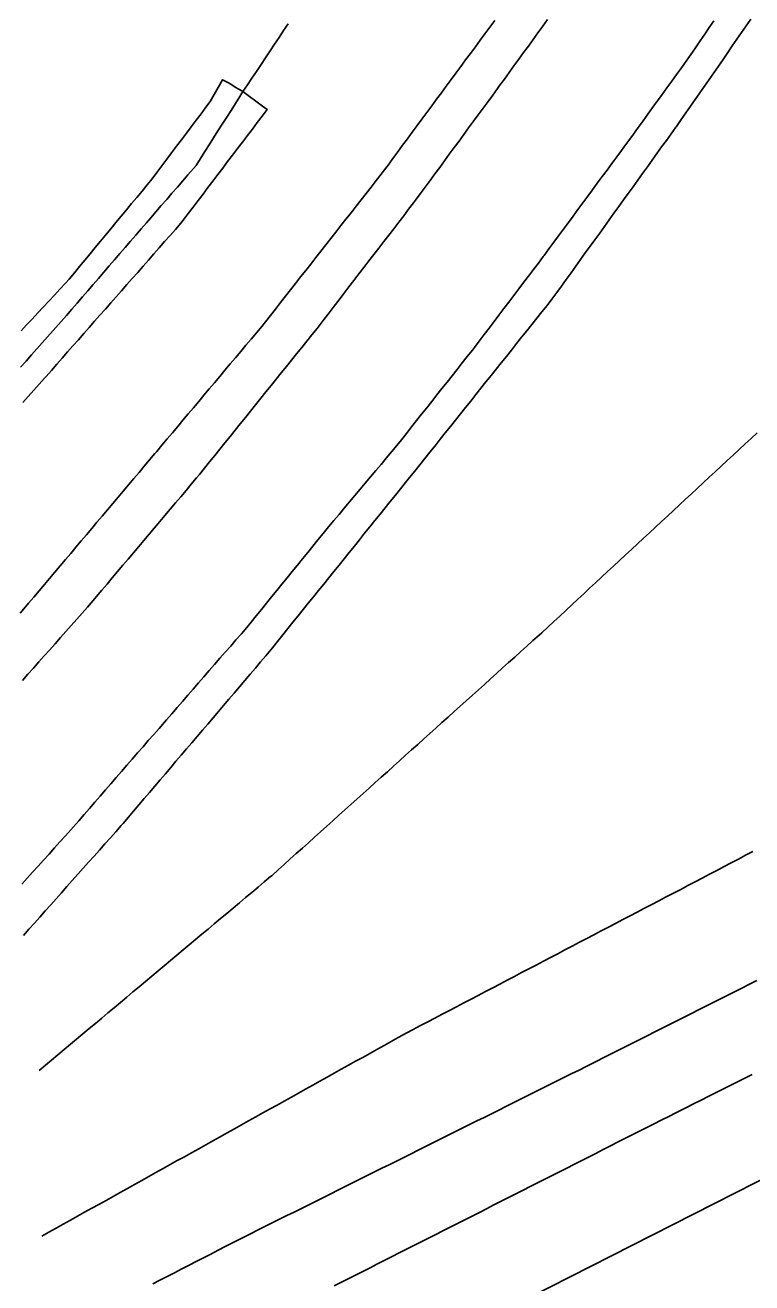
# Model space of a CAD drawing. Extents: x 1901471 to 1963503, y 756461 to 799997.
# Drawn here: x 1928660.8 to 1928749.8, y 772713.1 to 772867.2 of the extents above; entities that cross this region are included whole.
import ezdxf

# ---------------------------------------------------------------- set-up
doc = ezdxf.new("R2010")
doc.units = 0
for name, color, linetype in [('RD_EX_DR_ErosCtrl', 7, 'Continuous'), ('RD_EX_H2O', 7, 'Continuous'), ('RD_EX_Road', 7, 'Continuous'), ('RD_HC_Cl', 7, 'Continuous')]:
    doc.layers.add(name, color=color, linetype=linetype)

msp = doc.modelspace()

# ---------------------------------------------------------------- linework, layer by layer
at = {"layer": 'RD_EX_DR_ErosCtrl'}
msp.add_lwpolyline([(1928660.26, 772829.78), (1928660.94, 772830.51), (1928661.62, 772831.24), (1928662.3, 772831.98), (1928662.98, 772832.71), (1928663.66, 772833.44), (1928664.34, 772834.18), (1928665.02, 772834.91), (1928665.7, 772835.64), (1928666.16, 772836.14), (1928666.79, 772836.91), (1928667.43, 772837.68), (1928668.07, 772838.45), (1928668.71, 772839.22), (1928669.34, 772839.99), (1928669.98, 772840.76), (1928670.62, 772841.53), (1928671.26, 772842.3), (1928671.89, 772843.07), (1928672.53, 772843.84), (1928673.17, 772844.61), (1928673.8, 772845.38), (1928674.44, 772846.15), (1928675.08, 772846.92), (1928675.72, 772847.69), (1928676.31, 772848.41), (1928676.91, 772849.21), (1928677.51, 772850.01), (1928678.11, 772850.81), (1928678.71, 772851.61), (1928679.31, 772852.41), (1928679.91, 772853.2), (1928680.51, 772854), (1928681.11, 772854.8), (1928681.71, 772855.6), (1928682.31, 772856.4), (1928682.91, 772857.2), (1928683.44, 772857.9), (1928683.93, 772858.77), (1928684.42, 772859.63), (1928684.95, 772860.56), (1928685.74, 772860.15), (1928686.57, 772859.63), (1928687.44, 772859.1), (1928688.23, 772858.51), (1928689.02, 772857.92), (1928689.82, 772857.34), (1928690.41, 772856.9), (1928689.8, 772856.11), (1928689.2, 772855.31), (1928688.6, 772854.51), (1928687.99, 772853.72), (1928687.39, 772852.92), (1928686.78, 772852.13), (1928686.18, 772851.33), (1928685.57, 772850.53), (1928684.97, 772849.74), (1928684.36, 772848.94), (1928683.76, 772848.14), (1928683.15, 772847.35), (1928682.55, 772846.55), (1928681.94, 772845.76), (1928681.34, 772844.96), (1928680.73, 772844.16), (1928680.13, 772843.37), (1928679.83, 772842.97), (1928679.17, 772842.22), (1928678.51, 772841.47), (1928677.85, 772840.72), (1928677.19, 772839.97), (1928676.53, 772839.22), (1928675.87, 772838.47), (1928675.21, 772837.71), (1928674.55, 772836.96), (1928673.89, 772836.21), (1928673.23, 772835.46), (1928672.57, 772834.71), (1928671.91, 772833.96), (1928671.25, 772833.21), (1928670.59, 772832.46), (1928669.92, 772831.71), (1928669.26, 772830.96), (1928668.6, 772830.21), (1928667.94, 772829.45), (1928667.28, 772828.7), (1928666.62, 772827.95), (1928665.96, 772827.2), (1928665.3, 772826.45), (1928664.64, 772825.7), (1928663.98, 772824.95), (1928663.32, 772824.2), (1928663.14, 772824), (1928662.48, 772823.25), (1928661.81, 772822.51), (1928661.14, 772821.76), (1928660.48, 772821.02)], dxfattribs=at)
at = {"layer": 'RD_EX_H2O'}
for points in [[(1928660.21, 772825.33), (1928660.87, 772826.08), (1928661.53, 772826.83), (1928662.19, 772827.58), (1928662.86, 772828.32), (1928663.52, 772829.07), (1928664.18, 772829.82), (1928664.85, 772830.57), (1928665.51, 772831.32), (1928665.83, 772831.68), (1928666.48, 772832.44), (1928667.14, 772833.19), (1928667.79, 772833.95), (1928668.44, 772834.71), (1928669.1, 772835.47), (1928669.75, 772836.22), (1928669.75, 772836.22), (1928670.4, 772836.98), (1928671.06, 772837.74), (1928671.71, 772838.49), (1928672.36, 772839.25), (1928673.02, 772840.01), (1928673.67, 772840.77), (1928674.32, 772841.52), (1928674.98, 772842.28), (1928675.63, 772843.04), (1928676.14, 772843.62), (1928676.79, 772844.38), (1928677.44, 772845.14), (1928678.1, 772845.89), (1928678.75, 772846.65), (1928679.41, 772847.4), (1928680.06, 772848.16), (1928680.71, 772848.92), (1928681.37, 772849.67), (1928681.71, 772850.06), (1928682.24, 772850.91), (1928682.77, 772851.75), (1928683.31, 772852.59), (1928683.84, 772853.43), (1928684.38, 772854.28), (1928684.91, 772855.12), (1928685.45, 772855.96), (1928685.98, 772856.8), (1928686.52, 772857.64), (1928687.05, 772858.49), (1928687.44, 772859.1), (1928687.99, 772859.93), (1928688.55, 772860.76), (1928689.1, 772861.59), (1928689.66, 772862.42), (1928690.21, 772863.25), (1928690.77, 772864.09), (1928691.32, 772864.92), (1928691.88, 772865.75), (1928692.43, 772866.58), (1928692.99, 772867.41)], [(1928750.43, 772817.3), (1928749.69, 772816.61), (1928748.96, 772815.93), (1928748.23, 772815.25), (1928747.49, 772814.57), (1928746.76, 772813.89), (1928746.03, 772813.21), (1928745.3, 772812.53), (1928744.56, 772811.85), (1928743.83, 772811.17), (1928743.1, 772810.49), (1928742.37, 772809.81), (1928741.63, 772809.13), (1928740.9, 772808.45), (1928740.17, 772807.77), (1928739.44, 772807.09), (1928738.7, 772806.41), (1928737.97, 772805.73), (1928737.24, 772805.05), (1928736.51, 772804.37), (1928735.77, 772803.69), (1928735.04, 772803.01), (1928734.31, 772802.33), (1928733.58, 772801.65), (1928732.84, 772800.97), (1928732.11, 772800.29), (1928731.38, 772799.61), (1928730.64, 772798.93), (1928729.91, 772798.25), (1928729.18, 772797.57), (1928728.45, 772796.89), (1928727.71, 772796.21), (1928726.98, 772795.52), (1928726.25, 772794.84), (1928725.52, 772794.16), (1928724.78, 772793.48), (1928724.05, 772792.8), (1928723.71, 772792.5), (1928722.97, 772791.83), (1928722.22, 772791.16), (1928721.48, 772790.49), (1928720.74, 772789.82), (1928719.99, 772789.15), (1928719.25, 772788.48), (1928718.51, 772787.81), (1928717.76, 772787.14), (1928717.02, 772786.47), (1928716.28, 772785.81), (1928715.54, 772785.14), (1928714.79, 772784.47), (1928714.05, 772783.8), (1928713.31, 772783.13), (1928712.56, 772782.46), (1928711.82, 772781.79), (1928711.08, 772781.12), (1928710.33, 772780.45), (1928710.33, 772780.45), (1928709.59, 772779.78), (1928708.85, 772779.12), (1928708.1, 772778.45), (1928707.36, 772777.78), (1928706.62, 772777.11), (1928705.87, 772776.44), (1928705.13, 772775.77), (1928704.39, 772775.1), (1928703.65, 772774.43), (1928702.9, 772773.76), (1928702.16, 772773.09), (1928701.42, 772772.43), (1928700.67, 772771.76), (1928699.93, 772771.09), (1928699.19, 772770.42), (1928698.44, 772769.75), (1928697.7, 772769.08), (1928696.96, 772768.41), (1928696.21, 772767.74), (1928695.47, 772767.07), (1928694.73, 772766.4), (1928693.98, 772765.74), (1928693.24, 772765.07), (1928692.5, 772764.4), (1928691.76, 772763.73), (1928691.01, 772763.06), (1928690.83, 772762.91), (1928690.06, 772762.26), (1928689.3, 772761.62), (1928688.53, 772760.98), (1928687.77, 772760.34), (1928687, 772759.7), (1928686.23, 772759.05), (1928685.47, 772758.41), (1928684.7, 772757.77), (1928683.93, 772757.13), (1928683.17, 772756.49), (1928682.4, 772755.84), (1928681.63, 772755.2), (1928680.87, 772754.56), (1928680.1, 772753.92), (1928679.34, 772753.28), (1928678.57, 772752.63), (1928677.8, 772751.99), (1928677.04, 772751.35), (1928676.27, 772750.71), (1928675.5, 772750.06), (1928674.74, 772749.42), (1928673.97, 772748.78), (1928673.2, 772748.14), (1928672.44, 772747.5), (1928671.67, 772746.85), (1928670.91, 772746.21), (1928670.14, 772745.57), (1928669.37, 772744.93), (1928668.61, 772744.29), (1928667.84, 772743.64), (1928667.07, 772743), (1928666.31, 772742.36), (1928665.54, 772741.72), (1928664.77, 772741.08), (1928664.01, 772740.43), (1928663.24, 772739.79), (1928662.47, 772739.15)], [(1928662.81, 772718.86), (1928663.68, 772719.35), (1928664.56, 772719.83), (1928665.43, 772720.32), (1928666.3, 772720.81), (1928667.18, 772721.29), (1928668.05, 772721.78), (1928668.92, 772722.27), (1928669.8, 772722.75), (1928670.67, 772723.24), (1928672.42, 772724.21), (1928673.29, 772724.7), (1928674.16, 772725.19), (1928675.04, 772725.67), (1928675.91, 772726.16), (1928676.78, 772726.65), (1928677.66, 772727.13), (1928678.53, 772727.62), (1928679.4, 772728.11), (1928680.28, 772728.59), (1928681.15, 772729.08), (1928682.02, 772729.57), (1928682.9, 772730.05), (1928683.77, 772730.54), (1928684.64, 772731.03), (1928685.52, 772731.51), (1928686.39, 772732), (1928687.26, 772732.49), (1928688.14, 772732.97), (1928689.01, 772733.46), (1928689.88, 772733.95), (1928690.76, 772734.44), (1928691.63, 772734.92), (1928692.5, 772735.41), (1928693.38, 772735.9), (1928694.25, 772736.38), (1928695.12, 772736.87), (1928696, 772737.36), (1928696.87, 772737.84), (1928697.74, 772738.33), (1928698.62, 772738.82), (1928699.49, 772739.3), (1928700.36, 772739.79), (1928701.24, 772740.28), (1928702.11, 772740.76), (1928702.98, 772741.25), (1928703.85, 772741.74), (1928704.73, 772742.22), (1928705.6, 772742.71), (1928706.47, 772743.2), (1928707.42, 772743.72), (1928708.3, 772744.18), (1928709.19, 772744.65), (1928710.07, 772745.11), (1928710.96, 772745.58), (1928711.84, 772746.04), (1928712.73, 772746.5), (1928713.61, 772746.97), (1928714.5, 772747.43), (1928715.38, 772747.9), (1928716.27, 772748.36), (1928717.15, 772748.82), (1928718.04, 772749.29), (1928718.92, 772749.75), (1928719.81, 772750.22), (1928719.81, 772750.22), (1928720.69, 772750.68), (1928721.58, 772751.14), (1928722.46, 772751.61), (1928723.35, 772752.07), (1928724.24, 772752.54), (1928725.12, 772753), (1928726.01, 772753.46), (1928726.89, 772753.93), (1928727.78, 772754.39), (1928728.66, 772754.86), (1928729.55, 772755.32), (1928730.43, 772755.78), (1928731.32, 772756.25), (1928732.2, 772756.71), (1928733.09, 772757.18), (1928733.97, 772757.64), (1928734.86, 772758.1), (1928735.74, 772758.57), (1928736.63, 772759.03), (1928737.51, 772759.5), (1928738.4, 772759.96), (1928739.28, 772760.42), (1928740.17, 772760.89), (1928741.06, 772761.35), (1928741.94, 772761.82), (1928742.83, 772762.28), (1928743.71, 772762.74), (1928744.6, 772763.21), (1928745.48, 772763.67), (1928746.37, 772764.14), (1928747.25, 772764.6), (1928748.14, 772765.06), (1928749.02, 772765.53), (1928749.91, 772765.99)]]:
    msp.add_lwpolyline(points, dxfattribs=at)
at = {"layer": 'RD_EX_Road'}
for points in [[(1928718.28, 772867.81), (1928717.69, 772867.01), (1928717.09, 772866.2), (1928716.5, 772865.4), (1928715.91, 772864.59), (1928715.31, 772863.79), (1928714.72, 772862.98), (1928714.13, 772862.18), (1928713.53, 772861.37), (1928712.94, 772860.57), (1928712.34, 772859.77), (1928711.75, 772858.96), (1928711.16, 772858.16), (1928710.56, 772857.35), (1928709.97, 772856.55), (1928709.37, 772855.74), (1928708.78, 772854.94), (1928708.19, 772854.14), (1928707.59, 772853.33), (1928707, 772852.53), (1928706.41, 772851.72), (1928705.81, 772850.92), (1928705.22, 772850.11), (1928704.62, 772849.31), (1928704.38, 772848.98), (1928703.77, 772848.2), (1928703.15, 772847.41), (1928702.53, 772846.62), (1928701.91, 772845.84), (1928701.3, 772845.05), (1928700.68, 772844.26), (1928700.06, 772843.48), (1928699.45, 772842.69), (1928698.83, 772841.9), (1928698.21, 772841.12), (1928697.6, 772840.33), (1928696.98, 772839.54), (1928696.36, 772838.76), (1928695.74, 772837.97), (1928695.13, 772837.18), (1928694.51, 772836.4), (1928693.89, 772835.61), (1928693.28, 772834.82), (1928692.66, 772834.04), (1928692.04, 772833.25), (1928691.42, 772832.46), (1928690.81, 772831.68), (1928690.19, 772830.89), (1928689.74, 772830.32), (1928689.1, 772829.55), (1928688.46, 772828.79), (1928687.81, 772828.02), (1928687.17, 772827.26), (1928686.53, 772826.49), (1928685.88, 772825.73), (1928685.24, 772824.96), (1928684.6, 772824.2), (1928683.95, 772823.43), (1928683.31, 772822.67), (1928682.67, 772821.9), (1928682.02, 772821.13), (1928681.38, 772820.37), (1928680.74, 772819.6), (1928680.09, 772818.84), (1928679.45, 772818.07), (1928678.81, 772817.31), (1928678.17, 772816.54), (1928677.52, 772815.78), (1928676.88, 772815.01), (1928676.65, 772814.74), (1928676.01, 772813.97), (1928675.36, 772813.21), (1928674.72, 772812.45), (1928674.07, 772811.68), (1928673.43, 772810.92), (1928672.78, 772810.15), (1928672.14, 772809.39), (1928671.49, 772808.62), (1928670.85, 772807.86), (1928670.2, 772807.1), (1928669.56, 772806.33), (1928668.92, 772805.57), (1928668.27, 772804.8), (1928667.63, 772804.04), (1928666.98, 772803.27), (1928666.34, 772802.51), (1928665.69, 772801.75), (1928665.05, 772800.98), (1928664.4, 772800.22), (1928663.76, 772799.45), (1928663.12, 772798.69), (1928662.47, 772797.92), (1928661.83, 772797.16), (1928661.18, 772796.4), (1928660.81, 772795.95), (1928660.16, 772795.19)], [(1928745.13, 772867.78), (1928744.57, 772866.96), (1928744, 772866.13), (1928743.44, 772865.31), (1928742.87, 772864.48), (1928742.31, 772863.66), (1928741.73, 772862.82), (1928741.15, 772862.01), (1928740.56, 772861.2), (1928739.97, 772860.39), (1928739.38, 772859.58), (1928738.8, 772858.77), (1928738.21, 772857.96), (1928737.62, 772857.15), (1928737.03, 772856.34), (1928736.45, 772855.53), (1928735.86, 772854.72), (1928735.27, 772853.91), (1928734.69, 772853.11), (1928734.1, 772852.3), (1928733.82, 772851.91), (1928733.23, 772851.11), (1928732.63, 772850.3), (1928732.04, 772849.5), (1928731.45, 772848.69), (1928730.85, 772847.89), (1928730.26, 772847.08), (1928729.67, 772846.28), (1928729.07, 772845.47), (1928728.48, 772844.67), (1928727.89, 772843.86), (1928727.3, 772843.06), (1928726.7, 772842.25), (1928726.11, 772841.45), (1928725.52, 772840.64), (1928724.92, 772839.84), (1928724.33, 772839.03), (1928724.23, 772838.9), (1928723.63, 772838.1), (1928723.03, 772837.31), (1928722.42, 772836.51), (1928721.82, 772835.71), (1928721.22, 772834.92), (1928720.61, 772834.12), (1928720.01, 772833.32), (1928719.41, 772832.52), (1928718.8, 772831.73), (1928718.2, 772830.93), (1928717.6, 772830.13), (1928716.99, 772829.33), (1928716.39, 772828.54), (1928715.79, 772827.74), (1928715.54, 772827.42), (1928714.92, 772826.64), (1928714.3, 772825.85), (1928713.68, 772825.07), (1928713.06, 772824.28), (1928712.44, 772823.5), (1928711.82, 772822.72), (1928711.2, 772821.93), (1928710.58, 772821.15), (1928709.95, 772820.37), (1928709.33, 772819.58), (1928708.71, 772818.8), (1928708.09, 772818.02), (1928707.47, 772817.23), (1928706.85, 772816.45), (1928706.28, 772815.73), (1928705.64, 772814.97), (1928705, 772814.2), (1928704.36, 772813.43), (1928703.71, 772812.67), (1928703.07, 772811.9), (1928702.43, 772811.13), (1928701.79, 772810.37), (1928701.14, 772809.6), (1928700.5, 772808.83), (1928699.86, 772808.07), (1928699.22, 772807.3), (1928698.58, 772806.53), (1928697.93, 772805.77), (1928697.26, 772804.96), (1928696.63, 772804.19), (1928696, 772803.41), (1928695.37, 772802.64), (1928694.74, 772801.86), (1928694.11, 772801.08), (1928693.48, 772800.31), (1928692.85, 772799.53), (1928692.22, 772798.75), (1928691.59, 772797.98), (1928690.96, 772797.2), (1928690.33, 772796.42), (1928689.7, 772795.65), (1928689.07, 772794.87), (1928688.44, 772794.1), (1928687.91, 772793.43), (1928687.25, 772792.68), (1928686.59, 772791.93), (1928685.94, 772791.17), (1928685.28, 772790.42), (1928684.63, 772789.66), (1928683.97, 772788.91), (1928683.31, 772788.15), (1928682.66, 772787.4), (1928682, 772786.64), (1928681.35, 772785.89), (1928680.69, 772785.13), (1928680.03, 772784.38), (1928679.38, 772783.63), (1928678.72, 772782.87), (1928678.07, 772782.12), (1928677.82, 772781.83), (1928677.16, 772781.08), (1928676.51, 772780.32), (1928675.85, 772779.57), (1928675.2, 772778.81), (1928674.54, 772778.06), (1928673.89, 772777.3), (1928673.23, 772776.55), (1928672.57, 772775.79), (1928671.92, 772775.04), (1928671.26, 772774.28), (1928670.61, 772773.53), (1928669.95, 772772.77), (1928669.3, 772772.02), (1928668.64, 772771.26), (1928667.98, 772770.51), (1928667.33, 772769.75), (1928666.67, 772769), (1928666.37, 772768.65), (1928665.7, 772767.91), (1928665.03, 772767.17), (1928664.36, 772766.42), (1928663.69, 772765.68), (1928663.02, 772764.94), (1928662.35, 772764.2), (1928661.68, 772763.45), (1928661.01, 772762.71), (1928660.34, 772761.97)], [(1928724.75, 772867.93), (1928724.16, 772867.12), (1928723.58, 772866.31), (1928722.99, 772865.5), (1928722.4, 772864.69), (1928721.82, 772863.89), (1928721.23, 772863.08), (1928720.64, 772862.27), (1928720.06, 772861.46), (1928719.47, 772860.65), (1928718.88, 772859.84), (1928718.64, 772859.5), (1928718.05, 772858.69), (1928717.46, 772857.89), (1928716.86, 772857.08), (1928716.27, 772856.27), (1928715.68, 772855.47), (1928715.09, 772854.66), (1928714.5, 772853.86), (1928713.91, 772853.05), (1928713.31, 772852.24), (1928712.72, 772851.44), (1928712.13, 772850.63), (1928711.54, 772849.82), (1928710.95, 772849.02), (1928710.36, 772848.21), (1928709.77, 772847.41), (1928709.17, 772846.6), (1928708.58, 772845.79), (1928708.35, 772845.48), (1928707.74, 772844.69), (1928707.14, 772843.9), (1928706.53, 772843.1), (1928705.92, 772842.31), (1928705.31, 772841.52), (1928704.7, 772840.73), (1928704.09, 772839.93), (1928703.48, 772839.14), (1928702.87, 772838.35), (1928702.26, 772837.55), (1928701.65, 772836.76), (1928701.04, 772835.97), (1928700.43, 772835.18), (1928699.82, 772834.38), (1928699.21, 772833.59), (1928698.6, 772832.8), (1928698, 772832.01), (1928697.39, 772831.21), (1928696.78, 772830.42), (1928696.52, 772830.09), (1928695.89, 772829.31), (1928695.27, 772828.53), (1928694.64, 772827.75), (1928694.01, 772826.97), (1928693.38, 772826.19), (1928692.76, 772825.41), (1928692.13, 772824.63), (1928691.5, 772823.86), (1928690.88, 772823.08), (1928690.25, 772822.3), (1928689.62, 772821.52), (1928688.99, 772820.74), (1928688.37, 772819.96), (1928687.74, 772819.18), (1928687.11, 772818.4), (1928686.49, 772817.63), (1928685.86, 772816.85), (1928685.23, 772816.07), (1928684.6, 772815.29), (1928683.98, 772814.51), (1928683.35, 772813.73), (1928682.72, 772812.95), (1928682.1, 772812.17), (1928681.76, 772811.76), (1928681.11, 772810.99), (1928680.47, 772810.23), (1928679.83, 772809.46), (1928679.18, 772808.7), (1928678.54, 772807.93), (1928677.89, 772807.17), (1928677.25, 772806.41), (1928676.6, 772805.64), (1928675.96, 772804.88), (1928675.31, 772804.11), (1928674.67, 772803.35), (1928674.02, 772802.59), (1928673.38, 772801.82), (1928672.73, 772801.06), (1928672.09, 772800.29), (1928671.44, 772799.53), (1928670.8, 772798.76), (1928670.16, 772798), (1928669.51, 772797.24), (1928668.87, 772796.47), (1928668.41, 772795.93), (1928667.75, 772795.19), (1928667.08, 772794.44), (1928666.42, 772793.69), (1928665.76, 772792.94), (1928665.09, 772792.2), (1928664.43, 772791.45), (1928663.77, 772790.7), (1928663.1, 772789.95), (1928662.44, 772789.21), (1928661.77, 772788.46), (1928661.11, 772787.71), (1928660.45, 772786.96)], [(1928660.56, 772755.71), (1928661.23, 772756.46), (1928661.89, 772757.21), (1928662.56, 772757.96), (1928663.22, 772758.7), (1928663.89, 772759.45), (1928664.55, 772760.2), (1928665.22, 772760.94), (1928665.88, 772761.69), (1928666.54, 772762.44), (1928667.21, 772763.19), (1928667.87, 772763.93), (1928668.54, 772764.68), (1928669.2, 772765.43), (1928669.87, 772766.17), (1928670.53, 772766.92), (1928671.2, 772767.67), (1928671.86, 772768.41), (1928671.86, 772768.41), (1928672.53, 772769.16), (1928672.76, 772769.42), (1928673.41, 772770.18), (1928674.05, 772770.95), (1928674.7, 772771.71), (1928675.35, 772772.47), (1928676, 772773.23), (1928676.65, 772773.99), (1928677.3, 772774.75), (1928677.94, 772775.51), (1928678.59, 772776.28), (1928679.24, 772777.04), (1928679.89, 772777.8), (1928680.54, 772778.56), (1928681.18, 772779.32), (1928681.83, 772780.08), (1928682.48, 772780.84), (1928683.13, 772781.61), (1928683.78, 772782.37), (1928684.43, 772783.13), (1928685.07, 772783.89), (1928685.72, 772784.65), (1928686.37, 772785.41), (1928687.02, 772786.17), (1928687.67, 772786.94), (1928688.31, 772787.7), (1928688.96, 772788.46), (1928689.61, 772789.22), (1928690.26, 772789.98), (1928690.43, 772790.19), (1928691.06, 772790.96), (1928691.69, 772791.74), (1928692.31, 772792.52), (1928692.94, 772793.3), (1928693.57, 772794.08), (1928694.2, 772794.86), (1928694.82, 772795.64), (1928695.45, 772796.41), (1928696.08, 772797.19), (1928696.71, 772797.97), (1928697.33, 772798.75), (1928697.96, 772799.53), (1928698.59, 772800.31), (1928699.22, 772801.09), (1928699.84, 772801.86), (1928700.47, 772802.64), (1928701.1, 772803.42), (1928701.73, 772804.2), (1928702.35, 772804.98), (1928702.98, 772805.76), (1928703.61, 772806.53), (1928704.24, 772807.31), (1928704.86, 772808.09), (1928705.49, 772808.87), (1928706.12, 772809.65), (1928706.74, 772810.43), (1928707.37, 772811.21), (1928707.86, 772811.81), (1928708.48, 772812.59), (1928709.1, 772813.37), (1928709.73, 772814.15), (1928710.35, 772814.93), (1928710.97, 772815.71), (1928711.6, 772816.5), (1928711.6, 772816.5), (1928712.22, 772817.28), (1928712.85, 772818.06), (1928713.47, 772818.84), (1928714.09, 772819.62), (1928714.72, 772820.4), (1928715.34, 772821.18), (1928715.96, 772821.97), (1928716.59, 772822.75), (1928717.21, 772823.53), (1928717.83, 772824.31), (1928718.46, 772825.09), (1928719.08, 772825.87), (1928719.71, 772826.65), (1928720.33, 772827.44), (1928720.95, 772828.22), (1928721.58, 772829), (1928722.2, 772829.78), (1928722.82, 772830.56), (1928723.45, 772831.34), (1928724.07, 772832.13), (1928724.7, 772832.91), (1928725.29, 772833.66), (1928725.88, 772834.47), (1928726.46, 772835.28), (1928727.05, 772836.09), (1928727.63, 772836.9), (1928728.22, 772837.71), (1928728.8, 772838.53), (1928729.38, 772839.34), (1928729.97, 772840.15), (1928730.55, 772840.96), (1928731.14, 772841.77), (1928731.72, 772842.58), (1928732.31, 772843.39), (1928732.89, 772844.21), (1928733.47, 772845.02), (1928734.06, 772845.83), (1928734.64, 772846.64), (1928735.23, 772847.45), (1928735.81, 772848.26), (1928736.39, 772849.07), (1928736.98, 772849.89), (1928737.56, 772850.7), (1928738.15, 772851.51), (1928738.73, 772852.32), (1928739.32, 772853.13), (1928739.9, 772853.94), (1928740.48, 772854.76), (1928740.55, 772854.85), (1928741.12, 772855.67), (1928741.69, 772856.49), (1928742.26, 772857.31), (1928742.83, 772858.13), (1928743.4, 772858.96), (1928743.97, 772859.78), (1928744.54, 772860.6), (1928745.11, 772861.42), (1928745.68, 772862.24), (1928746.25, 772863.06), (1928746.82, 772863.89), (1928747.38, 772864.71), (1928747.95, 772865.53), (1928748.52, 772866.35), (1928749.09, 772867.17), (1928749.09, 772867.17), (1928749.66, 772868)], [(1928750.4, 772750.2), (1928749.51, 772749.75), (1928748.62, 772749.3), (1928747.73, 772748.85), (1928746.83, 772748.4), (1928745.94, 772747.95), (1928745.05, 772747.5), (1928744.16, 772747.05), (1928743.26, 772746.6), (1928742.37, 772746.15), (1928741.48, 772745.7), (1928740.59, 772745.25), (1928739.69, 772744.8), (1928738.8, 772744.35), (1928737.91, 772743.9), (1928737.02, 772743.45), (1928736.12, 772743), (1928735.23, 772742.54), (1928734.34, 772742.09), (1928733.44, 772741.64), (1928732.55, 772741.19), (1928731.66, 772740.74), (1928730.77, 772740.29), (1928730.4, 772740.11), (1928729.5, 772739.66), (1928728.61, 772739.21), (1928727.71, 772738.77), (1928726.82, 772738.32), (1928725.92, 772737.88), (1928725.03, 772737.43), (1928724.13, 772736.98), (1928723.24, 772736.54), (1928722.34, 772736.09), (1928721.45, 772735.64), (1928720.56, 772735.2), (1928719.66, 772734.75), (1928718.77, 772734.31), (1928717.87, 772733.86), (1928716.98, 772733.41), (1928716.08, 772732.97), (1928715.19, 772732.52), (1928714.29, 772732.07), (1928713.4, 772731.63), (1928712.5, 772731.18), (1928711.61, 772730.74), (1928711.61, 772730.74), (1928710.71, 772730.29), (1928709.82, 772729.84), (1928708.92, 772729.4), (1928708.03, 772728.95), (1928707.14, 772728.51), (1928706.24, 772728.06), (1928705.35, 772727.61), (1928704.45, 772727.17), (1928703.56, 772726.72), (1928702.66, 772726.27), (1928701.77, 772725.83), (1928700.87, 772725.38), (1928699.98, 772724.94), (1928699.08, 772724.49), (1928698.19, 772724.04), (1928697.29, 772723.6), (1928696.4, 772723.15), (1928695.5, 772722.7), (1928694.61, 772722.26), (1928693.72, 772721.81), (1928692.82, 772721.37), (1928691.93, 772720.92), (1928691.03, 772720.47), (1928690.14, 772720.03), (1928689.24, 772719.58), (1928688.35, 772719.13), (1928687.45, 772718.69), (1928687.06, 772718.49), (1928686.17, 772718.03), (1928685.28, 772717.58), (1928684.39, 772717.12), (1928683.5, 772716.66), (1928682.61, 772716.2), (1928681.73, 772715.74), (1928680.84, 772715.29), (1928679.95, 772714.83), (1928679.06, 772714.37), (1928678.17, 772713.91), (1928677.28, 772713.45), (1928676.39, 772713)], [(1928698.63, 772712.75), (1928699.52, 772713.21), (1928700.41, 772713.66), (1928701.24, 772714.08), (1928702.13, 772714.53), (1928703.02, 772714.99), (1928703.91, 772715.44), (1928704.81, 772715.89), (1928705.7, 772716.34), (1928706.59, 772716.8), (1928707.48, 772717.25), (1928708.37, 772717.7), (1928709.27, 772718.15), (1928710.16, 772718.6), (1928711.05, 772719.06), (1928711.94, 772719.51), (1928712.83, 772719.96), (1928713.72, 772720.41), (1928714.62, 772720.87), (1928715.51, 772721.32), (1928716.4, 772721.77), (1928717.29, 772722.22), (1928718.18, 772722.67), (1928719.07, 772723.13), (1928719.97, 772723.58), (1928720.86, 772724.03), (1928721.75, 772724.48), (1928722.64, 772724.94), (1928723.53, 772725.39), (1928724.43, 772725.84), (1928725.32, 772726.29), (1928726.21, 772726.74), (1928727.1, 772727.2), (1928727.99, 772727.65), (1928728.88, 772728.1), (1928729.78, 772728.55), (1928730.67, 772729), (1928731.56, 772729.46), (1928732.45, 772729.91), (1928733.34, 772730.36), (1928734.23, 772730.81), (1928735.13, 772731.27), (1928736.02, 772731.72), (1928736.91, 772732.17), (1928737.8, 772732.62), (1928738.69, 772733.07), (1928739.59, 772733.53), (1928740.48, 772733.98), (1928741.37, 772734.43), (1928741.76, 772734.63), (1928742.65, 772735.08), (1928743.55, 772735.53), (1928744.44, 772735.97), (1928745.34, 772736.42), (1928746.23, 772736.87), (1928747.12, 772737.32), (1928748.02, 772737.77), (1928748.91, 772738.22), (1928749.8, 772738.66)]]:
    msp.add_lwpolyline(points, dxfattribs=at)
at = {"layer": 'RD_HC_Cl'}
for centre, radius, start, end in [((1933934.02, 762479.74), 11482.38, 112.01316, 122.84589), ((1933920.67, 762509.14), 11420.5, 112.014247, 122.846378), ((1933910.03, 762523.4), 11373.86, 112.013249, 123.541888)]:
    msp.add_arc(centre, radius, start, end, dxfattribs=at)

doc.saveas('drawing.dxf')
